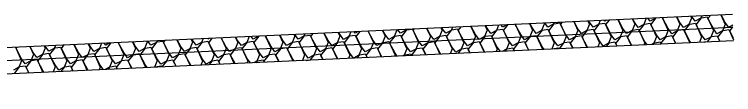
# Model space of a CAD drawing. Extents: x 2384780 to 2405432, y 547869 to 573706.
# Drawn here: x 2401981.8 to 2402090.5, y 570867.4 to 570879.6 of the extents above; entities that cross this region are included whole.
import ezdxf

# ---------------------------------------------------------------- set-up
doc = ezdxf.new("R2010")
doc.units = 0
doc.layers.add('Old_Level_18', color=7, linetype='Continuous')
doc.layers.add('Old_Level_20', color=7, linetype='Continuous')

msp = doc.modelspace()

# ---------------------------------------------------------------- linework, layer by layer
at = {"layer": 'Old_Level_18'}
msp.add_line((2402090.43, 570877.56), (2401912.83, 570869.4), dxfattribs=at)
at = {"layer": 'Old_Level_20'}
for p, q in [((2402090.34, 570879.55), (2401912.74, 570871.4)), ((2402090.52, 570875.56), (2401912.93, 570867.4))]:
    msp.add_line(p, q, dxfattribs=at)
for points in [[(2402081.89, 570879.17), (2402082.41, 570878.05), (2402082.01, 570877.07), (2402081.18, 570876.63)], [(2402082.95, 570877.58), (2402082.4, 570878.34), (2402081.96, 570879.17)], [(2402084.06, 570879.27), (2402084.18, 570878.99), (2402083.78, 570878.02), (2402082.95, 570877.58)], [(2402084.73, 570878.52), (2402084.18, 570879.27)], [(2402085.71, 570879.34), (2402085.56, 570878.96), (2402084.73, 570878.52)], [(2402086.24, 570875.68), (2402085.68, 570876.45), (2402084.87, 570877.98), (2402085.68, 570879.03), (2402086.51, 570879.16), (2402087.47, 570877.09), (2402087.07, 570876.12), (2402086.24, 570875.68)], [(2402088.01, 570876.62), (2402087.46, 570877.39), (2402086.64, 570878.93), (2402087.01, 570879.4)], [(2402088.58, 570879.47), (2402089.24, 570878.03), (2402088.84, 570877.06), (2402088.01, 570876.62)], [(2402089.79, 570877.56), (2402089.23, 570878.33), (2402088.62, 570879.48)], [(2402057.5, 570878.05), (2402058.35, 570876.19), (2402057.95, 570875.22), (2402057.12, 570874.78)], [(2402058.9, 570875.72), (2402058.34, 570876.49), (2402057.52, 570878.03), (2402057.54, 570878.05)], [(2402059.66, 570878.15), (2402060.13, 570877.14), (2402059.73, 570876.17), (2402058.9, 570875.72)], [(2402060.67, 570876.67), (2402060.11, 570877.44), (2402059.74, 570878.15)], [(2402061.83, 570878.25), (2402061.9, 570878.08), (2402061.5, 570877.11), (2402060.67, 570876.67)], [(2402062.44, 570877.61), (2402061.98, 570878.25)], [(2402063.38, 570878.32), (2402063.27, 570878.05), (2402062.44, 570877.61)], [(2402063.96, 570874.77), (2402063.4, 570875.54), (2402062.58, 570877.07), (2402063.4, 570878.12), (2402064.23, 570878.26), (2402065.19, 570876.18), (2402064.79, 570875.21), (2402063.96, 570874.77)], [(2402065.73, 570875.71), (2402065.18, 570876.48), (2402064.36, 570878.02), (2402064.64, 570878.37)], [(2402066.35, 570878.45), (2402066.96, 570877.13), (2402066.56, 570876.15), (2402065.73, 570875.71)], [(2402067.51, 570876.66), (2402066.95, 570877.43), (2402066.4, 570878.46)], [(2402068.51, 570878.55), (2402068.74, 570878.07), (2402068.34, 570877.1), (2402067.51, 570876.66)], [(2402069.28, 570877.6), (2402068.73, 570878.37), (2402068.62, 570878.56)], [(2402070.36, 570878.64), (2402070.11, 570878.04), (2402069.28, 570877.6)], [(2402070.79, 570874.76), (2402070.24, 570875.53), (2402069.42, 570877.06), (2402070.23, 570878.11), (2402071.07, 570878.24), (2402072.02, 570876.17), (2402071.62, 570875.2), (2402070.79, 570874.76)], [(2402071.06, 570878.54), (2402070.97, 570878.67)], [(2402071.31, 570878.68), (2402071.06, 570878.54)], [(2402072.57, 570875.7), (2402072.01, 570876.47), (2402071.19, 570878.01), (2402071.74, 570878.7)], [(2402073.04, 570878.76), (2402073.8, 570877.11), (2402073.4, 570876.14), (2402072.57, 570875.7)], [(2402074.34, 570876.64), (2402073.79, 570877.41), (2402073.07, 570878.76)], [(2402075.2, 570878.86), (2402075.57, 570878.06), (2402075.17, 570877.09), (2402074.34, 570876.64)], [(2402076.12, 570877.59), (2402075.56, 570878.36), (2402075.29, 570878.86)], [(2402077.33, 570878.96), (2402076.95, 570878.03), (2402076.12, 570877.59)], [(2402077.47, 570874.96), (2402077.07, 570875.51), (2402076.26, 570877.05), (2402077.07, 570878.09), (2402077.9, 570878.23), (2402078.86, 570876.16), (2402078.46, 570875.19), (2402078.09, 570874.99)], [(2402077.89, 570878.53), (2402077.58, 570878.97)], [(2402078.74, 570879.02), (2402078.72, 570878.97), (2402077.89, 570878.53)], [(2402079.4, 570875.69), (2402078.85, 570876.46), (2402078.03, 570877.99), (2402078.84, 570879.03)], [(2402079.73, 570879.07), (2402080.63, 570877.1), (2402080.23, 570876.13), (2402079.4, 570875.69)], [(2402081.18, 570876.63), (2402080.62, 570877.4), (2402079.81, 570878.94), (2402079.91, 570879.08)], [(2402084.08, 570875.26), (2402083.91, 570875.5), (2402083.09, 570877.04), (2402083.91, 570878.08), (2402084.74, 570878.22), (2402085.69, 570876.15), (2402085.35, 570875.32)], [(2402033.78, 570876.96), (2402033.33, 570876.72)], [(2402034.84, 570873.87), (2402034.28, 570874.64), (2402033.47, 570876.18), (2402034.08, 570876.97)], [(2402035.27, 570877.03), (2402036.07, 570875.29), (2402035.67, 570874.32), (2402034.84, 570873.87)], [(2402036.61, 570874.82), (2402036.06, 570875.59), (2402035.29, 570877.03)], [(2402037.43, 570877.12), (2402037.84, 570876.23), (2402037.44, 570875.26), (2402036.61, 570874.82)], [(2402038.39, 570875.76), (2402037.83, 570876.53), (2402037.51, 570877.13)], [(2402039.6, 570877.22), (2402039.62, 570877.17), (2402039.22, 570876.2), (2402038.39, 570875.76)], [(2402040.16, 570876.7), (2402039.78, 570877.23)], [(2402041.05, 570877.29), (2402040.99, 570877.15), (2402040.16, 570876.7)], [(2402041.67, 570873.86), (2402041.12, 570874.63), (2402040.3, 570876.17), (2402041.12, 570877.21), (2402041.81, 570877.33)], [(2402041.96, 570877.33), (2402042.91, 570875.28), (2402042.5, 570874.3), (2402041.67, 570873.86)], [(2402043.45, 570874.81), (2402042.89, 570875.57), (2402042.08, 570877.11), (2402042.26, 570877.35)], [(2402044.12, 570877.43), (2402044.68, 570876.22), (2402044.28, 570875.25), (2402043.45, 570874.81)], [(2402045.22, 570875.75), (2402044.67, 570876.52), (2402044.18, 570877.43)], [(2402046.28, 570877.53), (2402046.45, 570877.16), (2402046.05, 570876.19), (2402045.22, 570875.75)], [(2402047, 570876.69), (2402046.44, 570877.46), (2402046.4, 570877.54)], [(2402048.03, 570877.61), (2402047.83, 570877.13), (2402047, 570876.69)], [(2402048.51, 570873.85), (2402047.95, 570874.62), (2402047.14, 570876.16), (2402047.95, 570877.2), (2402048.79, 570877.34), (2402049.74, 570875.26), (2402049.34, 570874.29), (2402048.51, 570873.85)], [(2402048.77, 570877.64), (2402048.77, 570877.65)], [(2402048.79, 570877.65), (2402048.77, 570877.64)], [(2402050.29, 570874.79), (2402049.73, 570875.56), (2402048.91, 570877.1), (2402049.36, 570877.67)], [(2402050.81, 570877.74), (2402051.52, 570876.21), (2402051.12, 570875.23), (2402050.29, 570874.79)], [(2402052.06, 570875.74), (2402051.5, 570876.51), (2402050.85, 570877.74)], [(2402052.97, 570877.84), (2402053.29, 570877.15), (2402052.89, 570876.18), (2402052.06, 570875.74)], [(2402053.83, 570876.68), (2402053.28, 570877.45), (2402053.07, 570877.84)], [(2402055, 570877.93), (2402054.66, 570877.12), (2402053.83, 570876.68)], [(2402055.27, 570873.94), (2402054.79, 570874.61), (2402053.97, 570876.14), (2402054.79, 570877.19), (2402055.62, 570877.32), (2402056.58, 570875.25), (2402056.18, 570874.28), (2402055.56, 570873.95)], [(2402055.61, 570877.62), (2402055.37, 570877.95)], [(2402056.3, 570877.99), (2402055.61, 570877.62)], [(2402057.12, 570874.78), (2402056.56, 570875.55), (2402055.75, 570877.09), (2402056.46, 570878)], [(2402061.88, 570874.24), (2402061.63, 570874.59), (2402060.81, 570876.13), (2402061.62, 570877.18), (2402062.46, 570877.31), (2402063.41, 570875.24), (2402063.02, 570874.3)], [(2402068.49, 570874.55), (2402068.46, 570874.58), (2402067.65, 570876.12), (2402068.46, 570877.16), (2402069.29, 570877.3), (2402070.25, 570875.23), (2402070, 570874.62)], [(2402075.15, 570874.85), (2402074.48, 570876.11), (2402075.3, 570877.15), (2402076.13, 570877.29), (2402077.08, 570875.21), (2402076.97, 570874.94)], [(2402081.81, 570875.16), (2402081.32, 570876.09), (2402082.13, 570877.14), (2402082.96, 570877.28), (2402083.9, 570875.25)], [(2402088.48, 570875.46), (2402088.15, 570876.08), (2402088.97, 570877.13), (2402089.8, 570877.26), (2402090.52, 570875.71)], [(2402090.42, 570877.9), (2402089.79, 570877.56)], [(2402090.51, 570875.93), (2402089.93, 570877.03), (2402090.43, 570877.67)], [(2402010.34, 570875.88), (2402010.1, 570875.31), (2402009.27, 570874.87)], [(2402011.04, 570875.81), (2402010.97, 570875.91)], [(2402011.26, 570875.92), (2402011.04, 570875.81)], [(2402012.56, 570872.97), (2402012, 570873.74), (2402011.18, 570875.27), (2402011.71, 570875.94)], [(2402013.04, 570876), (2402013.79, 570874.38), (2402013.39, 570873.41), (2402012.56, 570872.97)], [(2402014.33, 570873.91), (2402013.77, 570874.68), (2402013.07, 570876.01)], [(2402015.2, 570876.1), (2402015.56, 570875.32), (2402015.16, 570874.35), (2402014.33, 570873.91)], [(2402016.11, 570874.85), (2402015.55, 570875.62), (2402015.29, 570876.11)], [(2402017.31, 570876.2), (2402016.94, 570875.3), (2402016.11, 570874.85)], [(2402017.88, 570875.8), (2402017.58, 570876.21)], [(2402018.72, 570876.27), (2402018.71, 570876.24), (2402017.88, 570875.8)], [(2402019.39, 570872.95), (2402018.84, 570873.72), (2402018.02, 570875.26), (2402018.81, 570876.27)], [(2402019.73, 570876.31), (2402020.62, 570874.37), (2402020.22, 570873.4), (2402019.39, 570872.95)], [(2402021.17, 570873.9), (2402020.61, 570874.67), (2402019.79, 570876.2), (2402019.88, 570876.32)], [(2402021.89, 570876.41), (2402022.4, 570875.31), (2402022, 570874.34), (2402021.17, 570873.9)], [(2402022.94, 570874.84), (2402022.39, 570875.61), (2402021.96, 570876.41)], [(2402024.05, 570876.51), (2402024.17, 570876.26), (2402023.77, 570875.28), (2402022.94, 570874.84)], [(2402024.72, 570875.79), (2402024.19, 570876.52)], [(2402025.69, 570876.59), (2402025.55, 570876.23), (2402024.72, 570875.79)], [(2402026.23, 570872.94), (2402025.67, 570873.71), (2402024.85, 570875.25), (2402025.67, 570876.29), (2402026.5, 570876.43), (2402027.46, 570874.36), (2402027.06, 570873.38), (2402026.23, 570872.94)], [(2402028, 570873.89), (2402027.45, 570874.66), (2402026.63, 570876.19), (2402026.98, 570876.65)], [(2402028.58, 570876.72), (2402029.23, 570875.3), (2402028.83, 570874.33), (2402028, 570873.89)], [(2402029.78, 570874.83), (2402029.22, 570875.6), (2402028.62, 570876.72)], [(2402030.74, 570876.82), (2402031.01, 570876.24), (2402030.61, 570875.27), (2402029.78, 570874.83)], [(2402031.55, 570875.77), (2402031, 570876.54), (2402030.85, 570876.82)], [(2402032.67, 570876.91), (2402032.38, 570876.21), (2402031.55, 570875.77)], [(2402033.06, 570872.93), (2402032.51, 570873.7), (2402031.69, 570875.24), (2402032.51, 570876.28), (2402033.34, 570876.42), (2402034.29, 570874.34), (2402033.89, 570873.37), (2402033.06, 570872.93)], [(2402033.33, 570876.72), (2402033.17, 570876.93)], [(2402039.68, 570873.22), (2402039.34, 570873.69), (2402038.53, 570875.22), (2402039.34, 570876.27), (2402040.17, 570876.41), (2402041.13, 570874.33), (2402040.73, 570873.36), (2402040.55, 570873.26)], [(2402046.29, 570873.53), (2402046.18, 570873.68), (2402045.36, 570875.21), (2402046.18, 570876.26), (2402047.01, 570876.39), (2402047.97, 570874.32), (2402047.67, 570873.59)], [(2402052.93, 570873.83), (2402052.2, 570875.2), (2402053.01, 570876.24), (2402053.85, 570876.38), (2402054.8, 570874.31), (2402054.64, 570873.91)], [(2402059.59, 570874.14), (2402059.03, 570875.19), (2402059.85, 570876.23), (2402060.68, 570876.37), (2402061.64, 570874.29), (2402061.61, 570874.23)], [(2402066.26, 570874.44), (2402065.87, 570875.17), (2402066.69, 570876.22), (2402067.52, 570876.36), (2402068.35, 570874.54)], [(2402072.93, 570874.75), (2402072.71, 570875.16), (2402073.52, 570876.21), (2402074.35, 570876.34), (2402075.04, 570874.85)], [(2402079.59, 570875.06), (2402079.54, 570875.15), (2402080.36, 570876.2), (2402081.19, 570876.33), (2402081.73, 570875.16)], [(2402086.56, 570875.38), (2402087.19, 570876.18), (2402088.03, 570876.32), (2402088.42, 570875.46)], [(2401986.28, 570874.78), (2401986.44, 570874.43), (2401986.04, 570873.46), (2401985.21, 570873.02)], [(2401986.99, 570873.96), (2401986.43, 570874.73), (2401986.4, 570874.78)], [(2401988, 570874.85), (2401987.82, 570874.4), (2401986.99, 570873.96)], [(2401990.27, 570872.06), (2401989.72, 570872.83), (2401988.9, 570874.37), (2401989.33, 570874.92)], [(2401990.81, 570874.98), (2401991.5, 570873.47), (2401991.1, 570872.5), (2401990.27, 570872.06)], [(2401992.05, 570873), (2401991.49, 570873.77), (2401990.85, 570874.99)], [(2401992.97, 570875.08), (2401993.28, 570874.42), (2401992.88, 570873.44), (2401992.05, 570873)], [(2401993.82, 570873.95), (2401993.27, 570874.72), (2401993.07, 570875.09)], [(2401994.98, 570875.18), (2401994.65, 570874.39), (2401993.82, 570873.95)], [(2401995.6, 570874.89), (2401995.38, 570875.19)], [(2401996.24, 570875.23), (2401995.6, 570874.89)], [(2401997.11, 570872.05), (2401996.55, 570872.82), (2401995.74, 570874.35), (2401996.43, 570875.24)], [(2401997.5, 570875.29), (2401998.34, 570873.46), (2401997.94, 570872.49), (2401997.11, 570872.05)], [(2401998.88, 570872.99), (2401998.33, 570873.76), (2401997.51, 570875.29)], [(2401999.66, 570875.39), (2402000.12, 570874.4), (2401999.71, 570873.43), (2401998.88, 570872.99)], [(2402000.66, 570873.94), (2402000.1, 570874.7), (2401999.74, 570875.39)], [(2402001.82, 570875.49), (2402001.89, 570875.35), (2402001.49, 570874.38), (2402000.66, 570873.94)], [(2402002.43, 570874.88), (2402001.99, 570875.5)], [(2402003.36, 570875.56), (2402003.26, 570875.32), (2402002.43, 570874.88)], [(2402003.95, 570872.04), (2402003.39, 570872.8), (2402002.57, 570874.34), (2402003.39, 570875.39), (2402004.22, 570875.52), (2402005.18, 570873.45), (2402004.78, 570872.48), (2402003.95, 570872.04)], [(2402005.72, 570872.98), (2402005.16, 570873.75), (2402004.35, 570875.28), (2402004.61, 570875.62)], [(2402006.35, 570875.7), (2402006.95, 570874.39), (2402006.55, 570873.42), (2402005.72, 570872.98)], [(2402007.5, 570873.92), (2402006.94, 570874.69), (2402006.4, 570875.7)], [(2402008.51, 570875.8), (2402008.73, 570875.34), (2402008.33, 570874.36), (2402007.5, 570873.92)], [(2402009.27, 570874.87), (2402008.71, 570875.64), (2402008.63, 570875.8)], [(2402010.78, 570872.02), (2402010.23, 570872.79), (2402009.41, 570874.33), (2402010.22, 570875.37), (2402011.06, 570875.51), (2402012.01, 570873.44), (2402011.61, 570872.46), (2402010.78, 570872.02)], [(2402017.48, 570872.2), (2402017.06, 570872.78), (2402016.24, 570874.32), (2402017.06, 570875.36), (2402017.89, 570875.5), (2402018.85, 570873.42), (2402018.45, 570872.45), (2402018.03, 570872.23)], [(2402024.09, 570872.51), (2402023.9, 570872.77), (2402023.08, 570874.3), (2402023.9, 570875.35), (2402024.73, 570875.49), (2402025.68, 570873.41), (2402025.33, 570872.56)], [(2402030.7, 570872.81), (2402029.92, 570874.29), (2402030.73, 570875.34), (2402031.56, 570875.47), (2402032.52, 570873.4), (2402032.31, 570872.89)], [(2402037.37, 570873.12), (2402036.75, 570874.28), (2402037.57, 570875.32), (2402038.4, 570875.46), (2402039.36, 570873.39), (2402039.28, 570873.21)], [(2402044.04, 570873.42), (2402043.59, 570874.27), (2402044.4, 570875.31), (2402045.24, 570875.45), (2402046.12, 570873.52)], [(2402050.7, 570873.73), (2402050.42, 570874.26), (2402051.24, 570875.3), (2402052.07, 570875.44), (2402052.81, 570873.83)], [(2402057.37, 570874.04), (2402057.26, 570874.24), (2402058.07, 570875.29), (2402058.91, 570875.43), (2402059.5, 570874.13)], [(2402064.19, 570874.35), (2402064.91, 570875.28), (2402065.74, 570875.41), (2402066.19, 570874.44)], [(2402071.29, 570874.68), (2402071.75, 570875.26), (2402072.58, 570875.4), (2402072.88, 570874.75)], [(2402078.39, 570875), (2402078.58, 570875.25), (2402079.42, 570875.39), (2402079.57, 570875.06)], [(2402086.13, 570875.36), (2402086.25, 570875.38), (2402086.26, 570875.36)], [(2401981.96, 570874.58), (2401982.89, 570872.54), (2401982.49, 570871.57), (2401981.66, 570871.13)], [(2401983.44, 570872.07), (2401982.88, 570872.84), (2401982.06, 570874.38), (2401982.23, 570874.59)], [(2401984.12, 570874.68), (2401984.67, 570873.49), (2401984.27, 570872.51), (2401983.44, 570872.07)], [(2401985.21, 570873.02), (2401984.66, 570873.78), (2401984.18, 570874.68)], [(2401988.5, 570871.12), (2401987.94, 570871.89), (2401987.13, 570873.42), (2401987.94, 570874.47), (2401988.77, 570874.6), (2401989.73, 570872.53), (2401989.33, 570871.56), (2401988.5, 570871.12)], [(2401995.28, 570871.18), (2401994.78, 570871.87), (2401993.96, 570873.41), (2401994.78, 570874.45), (2401995.61, 570874.59), (2401996.57, 570872.52), (2401996.17, 570871.55), (2401995.51, 570871.2)], [(2402001.88, 570871.49), (2402001.61, 570871.86), (2402000.8, 570873.4), (2402001.61, 570874.44), (2402002.45, 570874.58), (2402003.4, 570872.51), (2402003, 570871.54)], [(2402008.49, 570871.79), (2402008.45, 570871.85), (2402007.63, 570873.39), (2402008.45, 570874.43), (2402009.28, 570874.57), (2402010.24, 570872.49), (2402009.98, 570871.86)], [(2402015.15, 570872.1), (2402014.47, 570873.37), (2402015.28, 570874.42), (2402016.12, 570874.55), (2402017.07, 570872.48), (2402016.95, 570872.18)], [(2402021.81, 570872.4), (2402021.31, 570873.36), (2402022.12, 570874.41), (2402022.95, 570874.54), (2402023.9, 570872.5)], [(2402028.48, 570872.71), (2402028.14, 570873.35), (2402028.96, 570874.39), (2402029.79, 570874.53), (2402030.58, 570872.81)], [(2402035.15, 570873.02), (2402034.98, 570873.34), (2402035.79, 570874.38), (2402036.63, 570874.52), (2402037.27, 570873.11)], [(2402041.81, 570873.32), (2402041.81, 570873.32), (2402042.63, 570874.37), (2402043.46, 570874.51), (2402043.96, 570873.42)], [(2402048.91, 570873.65), (2402049.46, 570874.36), (2402050.3, 570874.49), (2402050.65, 570873.73)], [(2402056.01, 570873.97), (2402056.3, 570874.34), (2402057.13, 570874.48), (2402057.34, 570874.03)], [(2402063.11, 570874.3), (2402063.14, 570874.33), (2402063.97, 570874.47), (2402064.03, 570874.34)], [(2401984.04, 570870.67), (2401983.58, 570871.53), (2401984.39, 570872.58), (2401985.22, 570872.72), (2401986.12, 570870.76)], [(2401986.29, 570870.77), (2401986.17, 570870.94), (2401985.35, 570872.48), (2401986.17, 570873.52), (2401987, 570873.66), (2401987.96, 570871.59), (2401987.65, 570870.83)], [(2401990.7, 570870.97), (2401990.41, 570871.52), (2401991.23, 570872.57), (2401992.06, 570872.7), (2401992.81, 570871.07)], [(2401992.93, 570871.08), (2401992.19, 570872.47), (2401993, 570873.51), (2401993.84, 570873.65), (2401994.79, 570871.57), (2401994.62, 570871.15)], [(2401997.37, 570871.28), (2401997.25, 570871.51), (2401998.06, 570872.55), (2401998.9, 570872.69), (2401999.5, 570871.38)], [(2401999.59, 570871.38), (2401999.02, 570872.45), (2401999.84, 570873.5), (2402000.67, 570873.64), (2402001.63, 570871.56), (2402001.59, 570871.47)], [(2402004.16, 570871.59), (2402004.9, 570872.54), (2402005.73, 570872.68), (2402006.19, 570871.69)], [(2402006.26, 570871.69), (2402005.86, 570872.44), (2402006.67, 570873.49), (2402007.51, 570873.62), (2402008.35, 570871.79)], [(2402011.26, 570871.92), (2402011.73, 570872.53), (2402012.57, 570872.67), (2402012.88, 570871.99)], [(2402012.93, 570871.99), (2402012.69, 570872.43), (2402013.51, 570873.47), (2402014.34, 570873.61), (2402015.04, 570872.09)], [(2402018.36, 570872.24), (2402018.57, 570872.52), (2402019.4, 570872.66), (2402019.57, 570872.3)], [(2402019.59, 570872.3), (2402019.53, 570872.42), (2402020.35, 570873.46), (2402021.18, 570873.6), (2402021.73, 570872.4)], [(2402025.93, 570872.59), (2402026.24, 570872.64), (2402026.26, 570872.61)], [(2402026.53, 570872.62), (2402027.18, 570873.45), (2402028.01, 570873.59), (2402028.42, 570872.71)], [(2402033.63, 570872.95), (2402034.02, 570873.44), (2402034.85, 570873.57), (2402035.11, 570873.01)], [(2402040.73, 570873.27), (2402040.85, 570873.43), (2402041.69, 570873.56), (2402041.8, 570873.32)], [(2401981.81, 570870.57), (2401981.8, 570870.59), (2401982.62, 570871.64), (2401983.45, 570871.77), (2401983.96, 570870.66)], [(2401988.88, 570870.89), (2401989.45, 570871.62), (2401990.29, 570871.76), (2401990.65, 570870.97)], [(2401995.98, 570871.22), (2401996.29, 570871.61), (2401997.12, 570871.75), (2401997.34, 570871.28)], [(2402003.08, 570871.54), (2402003.12, 570871.6), (2402003.96, 570871.74), (2402004.03, 570871.59)]]:
    msp.add_lwpolyline(points, dxfattribs=at)

doc.saveas('drawing.dxf')
